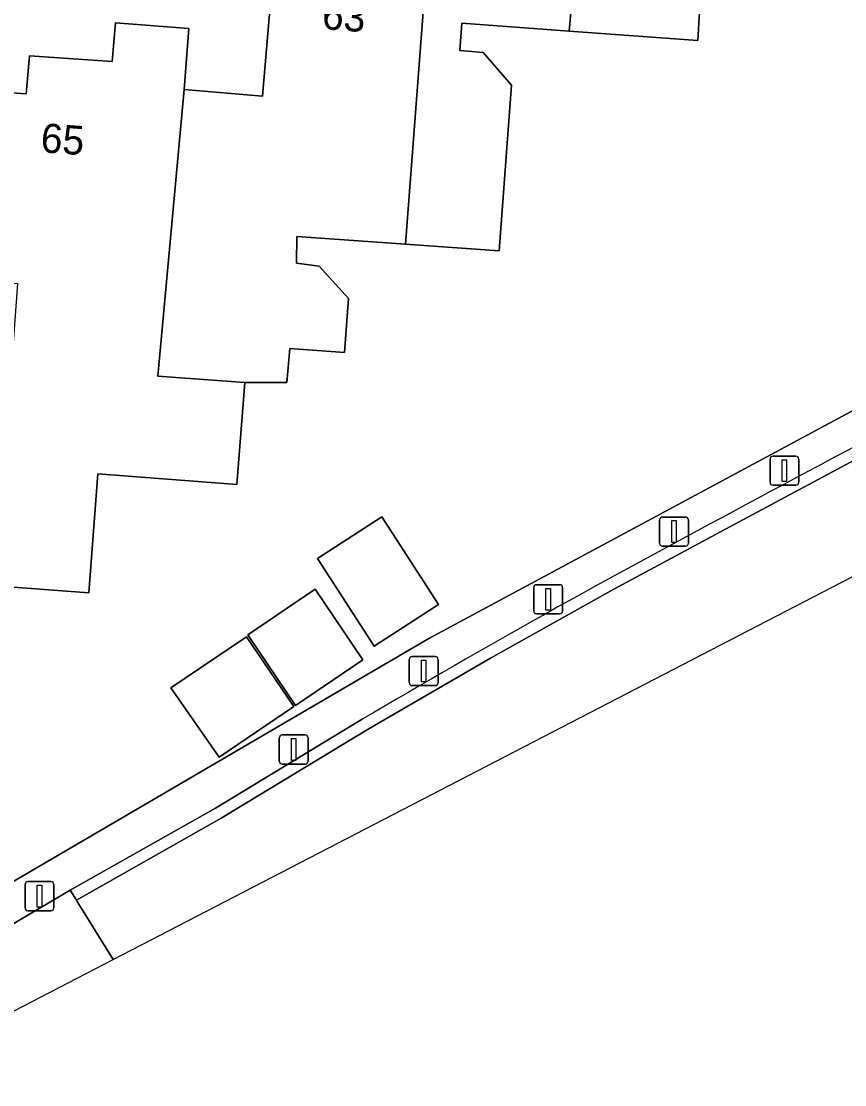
# Model space of a CAD drawing. Extents: x 162989 to 165008, y 383432 to 384338.
# Drawn here: x 164816.39 to 164844.69, y 383641.82 to 383678.36 of the extents above; entities that cross this region are included whole.
import ezdxf

# ---------------------------------------------------------------- set-up
doc = ezdxf.new("R2010")
doc.units = 0
for name, color, linetype in [('IMGEO_Afsluitpaal', 7, 'Continuous'), ('IMGEO_Berm_halfverhard', 7, 'Continuous'), ('IMGEO_Erf', 7, 'Continuous'), ('IMGEO_Groenvoorziening', 7, 'Continuous'), ('IMGEO_Pand', 7, 'Continuous'), ('IMGEO_Pand_nummerreeks', 7, 'Continuous'), ('IMGEO_Rijbaan_lokaal_gesloten', 7, 'Continuous'), ('IMGEO_Rijbaan_lokaal_open', 7, 'Continuous')]:
    doc.layers.add(name, color=color, linetype=linetype)

msp = doc.modelspace()

# ---------------------------------------------------------------- linework, layer by layer
at = {"layer": 'IMGEO_Afsluitpaal'}
for p, q in [((164842.118, 383662.517), (164842.118, 383663.317)), ((164842.118, 383663.317), (164842.118, 383662.517)), ((164842.218, 383663.417), (164843.008, 383663.417)), ((164843.008, 383663.417), (164842.218, 383663.417)), ((164843.108, 383663.317), (164843.108, 383662.517)), ((164843.108, 383662.517), (164843.108, 383663.317)), ((164843.008, 383662.417), (164842.218, 383662.417)), ((164842.218, 383662.417), (164843.008, 383662.417)), ((164838.427, 383661.324), (164839.217, 383661.324)), ((164839.217, 383661.324), (164838.427, 383661.324)), ((164838.327, 383660.424), (164838.327, 383661.224)), ((164838.327, 383661.224), (164838.327, 383660.424)), ((164839.317, 383661.224), (164839.317, 383660.424)), ((164839.317, 383660.424), (164839.317, 383661.224)), ((164839.217, 383660.324), (164838.427, 383660.324)), ((164838.427, 383660.324), (164839.217, 383660.324)), ((164834.001, 383658.098), (164834.001, 383658.898)), ((164834.001, 383658.898), (164834.001, 383658.098)), ((164834.101, 383658.998), (164834.891, 383658.998)), ((164834.891, 383658.998), (164834.101, 383658.998)), ((164834.991, 383658.898), (164834.991, 383658.098)), ((164834.991, 383658.098), (164834.991, 383658.898)), ((164834.891, 383657.998), (164834.101, 383657.998)), ((164834.101, 383657.998), (164834.891, 383657.998)), ((164829.822, 383656.533), (164830.612, 383656.533)), ((164830.612, 383656.533), (164829.822, 383656.533)), ((164829.722, 383655.633), (164829.722, 383656.433)), ((164829.722, 383656.433), (164829.722, 383655.633)), ((164830.712, 383656.433), (164830.712, 383655.633)), ((164830.712, 383655.633), (164830.712, 383656.433)), ((164830.612, 383655.533), (164829.822, 383655.533)), ((164829.822, 383655.533), (164830.612, 383655.533)), ((164825.256, 383652.935), (164825.256, 383653.735)), ((164825.256, 383653.735), (164825.256, 383652.935)), ((164825.356, 383653.835), (164826.146, 383653.835)), ((164826.146, 383653.835), (164825.356, 383653.835)), ((164826.246, 383653.735), (164826.246, 383652.935)), ((164826.246, 383652.935), (164826.246, 383653.735)), ((164826.146, 383652.835), (164825.356, 383652.835)), ((164825.356, 383652.835), (164826.146, 383652.835)), ((164816.524, 383647.899), (164816.524, 383648.699)), ((164816.524, 383648.699), (164816.524, 383647.899)), ((164816.624, 383648.799), (164817.414, 383648.799)), ((164817.414, 383648.799), (164816.624, 383648.799)), ((164817.514, 383648.699), (164817.514, 383647.899)), ((164817.514, 383647.899), (164817.514, 383648.699)), ((164817.414, 383647.799), (164816.624, 383647.799)), ((164816.624, 383647.799), (164817.414, 383647.799))]:
    msp.add_line(p, q, dxfattribs=at)
for points in [[(164842.538, 383663.292), (164842.688, 383663.292), (164842.688, 383662.542), (164842.538, 383662.542), (164842.538, 383663.292)], [(164838.747, 383661.199), (164838.897, 383661.199), (164838.897, 383660.449), (164838.747, 383660.449), (164838.747, 383661.199)], [(164834.421, 383658.873), (164834.571, 383658.873), (164834.571, 383658.123), (164834.421, 383658.123), (164834.421, 383658.873)], [(164830.142, 383656.408), (164830.292, 383656.408), (164830.292, 383655.658), (164830.142, 383655.658), (164830.142, 383656.408)], [(164825.676, 383653.71), (164825.826, 383653.71), (164825.826, 383652.96), (164825.676, 383652.96), (164825.676, 383653.71)], [(164816.944, 383648.674), (164817.094, 383648.674), (164817.094, 383647.924), (164816.944, 383647.924), (164816.944, 383648.674)]]:
    msp.add_lwpolyline(points, dxfattribs=at)
for centre, start, end in [((164842.218, 383663.317), 90, 180), ((164842.218, 383663.317), 90, 180), ((164843.008, 383663.317), 0, 90), ((164843.008, 383663.317), 360, 90), ((164842.218, 383662.517), 180, 270), ((164842.218, 383662.517), 180, 270), ((164843.008, 383662.517), 270, 0), ((164843.008, 383662.517), 270, 0), ((164838.427, 383661.224), 90, 180), ((164838.427, 383661.224), 90, 180), ((164839.217, 383661.224), 0, 90), ((164839.217, 383661.224), 360, 90), ((164838.427, 383660.424), 180, 270), ((164838.427, 383660.424), 180, 270), ((164839.217, 383660.424), 270, 0), ((164839.217, 383660.424), 270, 0), ((164834.101, 383658.898), 90, 180), ((164834.101, 383658.898), 90, 180), ((164834.891, 383658.898), 0, 90), ((164834.891, 383658.898), 360, 90), ((164834.101, 383658.098), 180, 270), ((164834.101, 383658.098), 180, 270), ((164834.891, 383658.098), 270, 0), ((164834.891, 383658.098), 270, 0), ((164829.822, 383656.433), 90, 180), ((164829.822, 383656.433), 90, 180), ((164830.612, 383656.433), 0, 90), ((164830.612, 383656.433), 360, 90), ((164829.822, 383655.633), 180, 270), ((164829.822, 383655.633), 180, 270), ((164830.612, 383655.633), 270, 0), ((164830.612, 383655.633), 270, 0), ((164825.356, 383653.735), 90, 180), ((164825.356, 383653.735), 90, 180), ((164826.146, 383653.735), 0, 90), ((164826.146, 383653.735), 360, 90), ((164825.356, 383652.935), 180, 270), ((164825.356, 383652.935), 180, 270), ((164826.146, 383652.935), 270, 0), ((164826.146, 383652.935), 270, 0), ((164816.624, 383648.699), 90, 180), ((164816.624, 383648.699), 90, 180), ((164817.414, 383648.699), 0, 90), ((164817.414, 383648.699), 360, 90), ((164816.624, 383647.899), 180, 270), ((164816.624, 383647.899), 180, 270), ((164817.414, 383647.899), 270, 0), ((164817.414, 383647.899), 270, 0)]:
    msp.add_arc(centre, 0.1, start, end, dxfattribs=at)
at = {"layer": 'IMGEO_Berm_halfverhard'}
msp.add_lwpolyline([(164828.11, 383654.374), (164823.063, 383651.319), (164818.068, 383648.501), (164818.287, 383648.165), (164823.265, 383650.974), (164828.315, 383654.031), (164832.518, 383656.469), (164836.757, 383658.843), (164841.032, 383661.151), (164845.692, 383663.64), (164850.383, 383666.071), (164855.102, 383668.444), (164878.617, 383680.402), (164902.33, 383692.461), (164916.206, 383699.506), (164980.761, 383732.261), (164984.158, 383733.985), (164987.422, 383735.642), (164989.479, 383736.693), (164991.537, 383737.741), (164996.811, 383740.409), (165002.094, 383743.057), (165007.387, 383745.685), (165007.261, 383746.069)], dxfattribs=at)
for centre, radius, start, end in [((165046.336, 383282.279), 431.322, 116.34539, 118.45218), ((164990.255, 383379.744), 318.924, 117.9362, 120.55817)]:
    msp.add_arc(centre, radius, start, end, dxfattribs=at)
at = {"layer": 'IMGEO_Erf'}
for points in [[(164794.621, 383664.108), (164794.617, 383662.16), (164794.694, 383661.138), (164799.143, 383660.793), (164799.399, 383664.294), (164802.473, 383664.104), (164802.58, 383665.383), (164805.126, 383665.283), (164805.537, 383666.526), (164808.051, 383666.327), (164807.897, 383664.229), (164810.641, 383664.026), (164811.08, 383669.958), (164813.038, 383669.822), (164813.512, 383676.067), (164816.557, 383675.865), (164816.68, 383677.175), (164819.512, 383676.972), (164819.631, 383678.299), (164822.147, 383678.114), (164821.989, 383676.016), (164824.679, 383675.78), (164825.189, 383681.717)], [(164839.706, 383678.892), (164839.639, 383677.696), (164835.213, 383678.023), (164831.527, 383678.296), (164831.464, 383677.351), (164832.265, 383677.29), (164833.237, 383676.167), (164832.813, 383670.471), (164829.598, 383670.701), (164825.863, 383670.968), (164825.854, 383670.052), (164826.628, 383669.943), (164827.634, 383668.832), (164827.5, 383666.976), (164825.623, 383667.112), (164825.519, 383665.944), (164824.07, 383665.951), (164823.803, 383662.445), (164819.027, 383662.809), (164818.715, 383658.721), (164815.501, 383658.955)], [(164813.088, 383647.042), (164830.398, 383657.15), (164849.952, 383667.665)]]:
    msp.add_lwpolyline(points, dxfattribs=at)
for points in [[(164830.729, 383658.314), (164828.515, 383656.886), (164826.573, 383659.897), (164828.787, 383661.325)], [(164828.127, 383656.415), (164825.815, 383654.852), (164824.176, 383657.277), (164826.488, 383658.84)], [(164825.758, 383654.814), (164823.191, 383653.078), (164821.535, 383655.452), (164824.137, 383657.211)]]:
    msp.add_lwpolyline(points, close=True, dxfattribs=at)
at = {"layer": 'IMGEO_Groenvoorziening'}
for points in [[(164894.395, 383694.693), (164876.384, 383685.5), (164850.148, 383672.11), (164849.952, 383667.665), (164830.398, 383657.15), (164813.088, 383647.042), (164811.198, 383646.554), (164806.938, 383645.511), (164801.249, 383645.735), (164795.689, 383646.397), (164795.895, 383643.053)], [(164800.227, 383642.425), (164803.258, 383642.621), (164808.2, 383643.619), (164813.303, 383645.681), (164818.068, 383648.501), (164823.063, 383651.319), (164828.11, 383654.374)]]:
    msp.add_lwpolyline(points, dxfattribs=at)
for centre, radius, start, end in [((165046.336, 383282.279), 431.322, 116.34539, 118.45218), ((164990.255, 383379.744), 318.924, 117.9362, 120.55817)]:
    msp.add_arc(centre, radius, start, end, dxfattribs=at)
at = {"layer": 'IMGEO_Pand'}
for points in [[(164835.213, 383678.023), (164839.639, 383677.696), (164839.706, 383678.892), (164841.587, 383678.766), (164841.722, 383680.617), (164840.772, 383681.745), (164839.954, 383681.819), (164840.035, 383682.721), (164843.699, 383682.455), (164844.457, 383692.847), (164841.23, 383693.133), (164841.246, 383693.331), (164839.277, 383693.46), (164838.821, 383687.543), (164836.093, 383687.763)], [(164835.213, 383678.023), (164836.093, 383687.763), (164836.23, 383689.861), (164833.724, 383690.064), (164833.619, 383688.699), (164830.802, 383688.885), (164830.666, 383687.599), (164827.607, 383687.83), (164827.126, 383681.557), (164827.11, 383681.352), (164830.382, 383681.101), (164829.598, 383670.701), (164832.813, 383670.471), (164833.237, 383676.167), (164832.265, 383677.29), (164831.464, 383677.351), (164831.527, 383678.296)], [(164821.989, 383676.016), (164821.082, 383666.169), (164824.07, 383665.951), (164825.519, 383665.944), (164825.623, 383667.112), (164827.5, 383666.976), (164827.634, 383668.832), (164826.628, 383669.943), (164825.854, 383670.052), (164825.863, 383670.968), (164829.598, 383670.701), (164830.382, 383681.101), (164827.11, 383681.352), (164827.126, 383681.557), (164825.189, 383681.717), (164824.679, 383675.78)], [(164815.501, 383658.955), (164818.715, 383658.721), (164819.027, 383662.809), (164823.803, 383662.445), (164824.07, 383665.951), (164821.082, 383666.169), (164821.989, 383676.016), (164822.147, 383678.114), (164819.631, 383678.299), (164819.512, 383676.972), (164816.68, 383677.175), (164816.557, 383675.865), (164813.512, 383676.067), (164813.038, 383669.822), (164813.02, 383669.585), (164816.262, 383669.342)], [(164826.573, 383659.897), (164828.515, 383656.886), (164830.729, 383658.314), (164828.787, 383661.325)], [(164828.127, 383656.415), (164826.488, 383658.84), (164824.176, 383657.277), (164825.815, 383654.852)], [(164821.535, 383655.452), (164823.191, 383653.078), (164825.758, 383654.814), (164824.137, 383657.211)]]:
    msp.add_lwpolyline(points, close=True, dxfattribs=at)
at = {"layer": 'IMGEO_Rijbaan_lokaal_gesloten'}
msp.add_lwpolyline([(164819.55, 383646.119), (164903.014, 383689.351), (165008.054, 383743.64), (165007.387, 383745.685), (165002.094, 383743.057), (164996.811, 383740.409), (164991.537, 383737.741), (164989.479, 383736.693), (164987.422, 383735.642), (164984.158, 383733.985), (164980.761, 383732.261), (164916.206, 383699.506), (164902.33, 383692.461), (164878.617, 383680.402), (164855.102, 383668.444), (164850.383, 383666.071), (164845.692, 383663.64), (164841.032, 383661.151), (164836.757, 383658.843), (164832.518, 383656.469), (164828.315, 383654.031), (164823.265, 383650.974), (164818.287, 383648.165), (164818.319, 383648.116)], close=True, dxfattribs=at)
at = {"layer": 'IMGEO_Rijbaan_lokaal_open'}
msp.add_lwpolyline([(164793.254, 383636.691), (164810.265, 383641.31), (164819.55, 383646.119), (164818.319, 383648.116), (164818.287, 383648.165), (164818.068, 383648.501), (164813.303, 383645.681), (164808.2, 383643.619), (164803.258, 383642.621), (164800.227, 383642.425)], dxfattribs=at)

# ---------------------------------------------------------------- texts
at = {"layer": 'IMGEO_Pand_nummerreeks'}
for s, rotation, p in [('63', 355.6067, (164826.701, 383678.094)), ('65', 355.9, (164817.038, 383673.861))]:
    msp.add_text(s, height=1, rotation=rotation, dxfattribs=at).set_placement(p)

doc.saveas('drawing.dxf')
